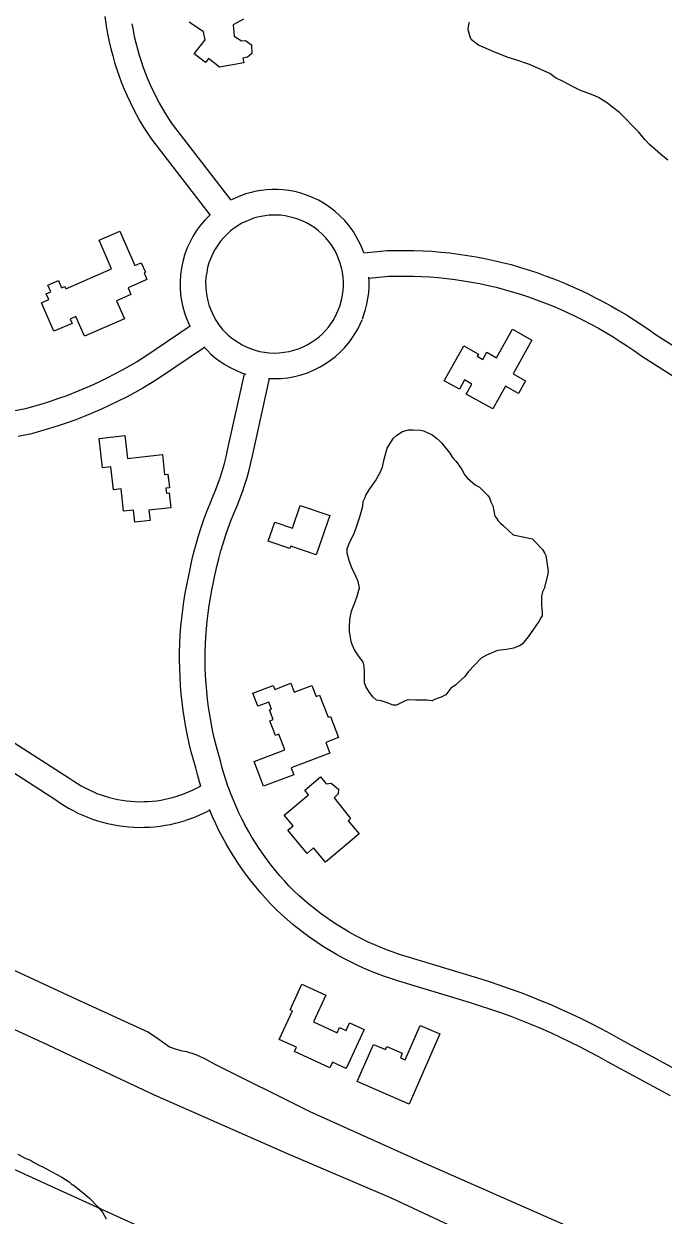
# Model space of a CAD drawing. Extents: x 3715084 to 3753216, y 488173 to 513963.
# Drawn here: x 3721771 to 3722520, y 509921 to 511314 of the extents above; entities that cross this region are included whole.
import ezdxf

# ---------------------------------------------------------------- set-up
doc = ezdxf.new("R2010")
doc.units = 0
for name, color, linetype in [('V-BLDG-OTLN', 7, 'Continuous'), ('V-ROAD-CNTR', 7, 'Continuous'), ('V-SITE-VEGE', 7, 'Continuous'), ('V-TOPO-BNDY', 7, 'Continuous'), ('V-TOPO-SHOR', 7, 'Continuous')]:
    doc.layers.add(name, color=color, linetype=linetype)

msp = doc.modelspace()

# ---------------------------------------------------------------- linework, layer by layer
at = {"layer": 'V-BLDG-OTLN'}
msp.add_lwpolyline([(3722028.6, 511319.5), (3722016.4, 511312.8), (3722017.6, 511299.3), (3722026.2, 511293.9), (3722030.8, 511294.3), (3722037.8, 511289.4), (3722038.2, 511279.3), (3722033.1, 511274.9), (3722027.9, 511273.9), (3722028.9, 511268.2), (3722000.5, 511263.1), (3721987.6, 511273.2), (3721984, 511268.6), (3721971, 511278.8), (3721983.9, 511295.3), (3721981.9, 511304.4), (3721964.9, 511315.9)], dxfattribs=at)
for points in [[(3721889.3, 510969), (3721842.5, 510948.6), (3721832.5, 510971.7), (3721825.7, 510968.7), (3721827.9, 510963.6), (3721806.8, 510954.4), (3721792.2, 510987.7), (3721800.7, 510991.4), (3721797.8, 510998.2), (3721803.1, 511000.5), (3721799.6, 511008.5), (3721812, 511013.8), (3721815.7, 511005.3), (3721819.4, 511006.9), (3721820.6, 511004.1), (3721874.3, 511027.5), (3721859.7, 511060.9), (3721884, 511071.5), (3721901.5, 511031.3), (3721909, 511034.6), (3721913.8, 511023.5), (3721912.2, 511022.7), (3721915.6, 511014.9), (3721893.5, 511005.3), (3721896.9, 510997.5), (3721880, 510990.2)], [(3722366.1, 510943.9), (3722344, 510904.5), (3722358.7, 510896.3), (3722350.6, 510881.8), (3722335.4, 510890.4), (3722320.3, 510863.6), (3722289.3, 510881), (3722295.8, 510892.6), (3722287.2, 510897.5), (3722281.2, 510886.7), (3722263.4, 510896.6), (3722286.4, 510937.4), (3722303.5, 510927.8), (3722302.1, 510925.3), (3722308.7, 510921.6), (3722313.3, 510929.8), (3722324.7, 510923.5), (3722343.4, 510956.7)], [(3721863.4, 510794.8), (3721859.5, 510829.1), (3721889.7, 510832.6), (3721892.8, 510805.6), (3721933.7, 510810.3), (3721936.3, 510787), (3721940.2, 510787.5), (3721942.1, 510771.5), (3721937.6, 510771), (3721938.3, 510765.2), (3721941.7, 510765.6), (3721943.7, 510748.1), (3721917.9, 510745.2), (3721919.3, 510733.3), (3721901.3, 510731.3), (3721899.7, 510745.3), (3721888.3, 510744), (3721885.3, 510770), (3721876.6, 510769), (3721873.5, 510796)], [(3722129.5, 510738.9), (3722113.8, 510692.9), (3722084, 510703.1), (3722083, 510700.3), (3722057.6, 510709), (3722065.2, 510731.2), (3722085.8, 510724.1), (3722094.9, 510750.7)], [(3722087.4, 510435.8), (3722052.1, 510422.3), (3722041.1, 510451.2), (3722077.1, 510464.9), (3722070.1, 510483.3), (3722065.9, 510481.8), (3722059.4, 510498.8), (3722063.3, 510500.3), (3722058.9, 510511.8), (3722061.2, 510512.7), (3722058.2, 510520.8), (3722045.5, 510516), (3722039.7, 510531.2), (3722063.4, 510540.2), (3722065.1, 510535.7), (3722083.9, 510542.9), (3722087.9, 510532.4), (3722108.7, 510540.3), (3722113.6, 510527.4), (3722117.7, 510529), (3722127.6, 510503), (3722130.3, 510504.1), (3722139.8, 510479.3), (3722124.8, 510473.6), (3722129.5, 510461.2), (3722084.3, 510444)], [(3722163.9, 510366.6), (3722124.6, 510333.6), (3722110.6, 510350.2), (3722103.2, 510343.9), (3722080.5, 510370.9), (3722086.8, 510376.1), (3722076.2, 510388.7), (3722104.6, 510412.5), (3722100.2, 510417.8), (3722118.7, 510433.4), (3722125.5, 510425.2), (3722131.2, 510426.1), (3722139.7, 510418.8), (3722139.4, 510413.4), (3722134.7, 510408.8), (3722154, 510384.5), (3722150.9, 510382.1)], [(3722169.8, 510137.9), (3722148.9, 510092.3), (3722132.6, 510099.8), (3722129.6, 510093.2), (3722088.2, 510112.1), (3722090.5, 510117.2), (3722070.4, 510126.4), (3722085.8, 510159.9), (3722083.1, 510161.1), (3722096.8, 510190.9), (3722124.8, 510178.1), (3722110.5, 510147), (3722138.4, 510134.2), (3722141.1, 510140.2), (3722148.6, 510136.8), (3722152.7, 510145.8)], [(3722258.2, 510132.8), (3722222.4, 510050.8), (3722161.8, 510077.3), (3722180.7, 510120.5), (3722194.7, 510114.4), (3722196.4, 510118.1), (3722214.4, 510110.2), (3722212.2, 510105), (3722217.9, 510102.5), (3722235.5, 510142.8)]]:
    msp.add_lwpolyline(points, close=True, dxfattribs=at)
at = {"layer": 'V-ROAD-CNTR'}
for points in [[(3721866.4, 511322.6), (3721867.1, 511317.2), (3721868.4, 511309), (3721869.8, 511300.8), (3721871.5, 511292.7), (3721873.4, 511284.6), (3721875.5, 511276.6), (3721877.8, 511268.6), (3721880.3, 511260.7), (3721883, 511252.8), (3721885.9, 511245.1), (3721889, 511237.4), (3721892.3, 511229.8), (3721895.8, 511222.2), (3721899.5, 511214.8), (3721903.4, 511207.4), (3721907.4, 511200.2), (3721911.7, 511193.1), (3721916.1, 511186.1), (3721920.9, 511178.9), (3721989.3, 511090.4)], [(3721897.9, 511313.9), (3721899.3, 511306.5), (3721900.8, 511299.1), (3721902.5, 511291.8), (3721904.4, 511284.5), (3721906.5, 511277.3), (3721908.8, 511270.1), (3721911.3, 511263), (3721913.9, 511255.9), (3721916.7, 511248.9), (3721919.7, 511242), (3721922.9, 511235.2), (3721926.2, 511228.4), (3721929.7, 511221.8), (3721933.4, 511215.2), (3721937.3, 511208.7), (3721941.3, 511202.4), (3721945.3, 511196.4), (3722013.8, 511107.7)], [(3722169.3, 511046.2), (3722167.9, 511050.3), (3722164.7, 511057.5), (3722161, 511064.5), (3722156.8, 511071.3), (3722152.2, 511077.7), (3722147, 511083.8), (3722141.5, 511089.5), (3722135.6, 511094.8), (3722129.4, 511099.6), (3722122.9, 511103.9), (3722116.2, 511107.7), (3722109.4, 511111), (3722102.5, 511113.7), (3722095.5, 511116), (3722088.6, 511117.7), (3722081.7, 511119), (3722075, 511119.8), (3722068.4, 511120.2), (3722061.9, 511120.3), (3722055.6, 511119.9), (3722049.6, 511119.2), (3722043.6, 511118.2), (3722037.5, 511116.8), (3722031.3, 511115.1), (3722025, 511112.8), (3722018.8, 511110.2), (3722014.4, 511108)], [(3721989.9, 511090.9), (3721988.7, 511089.9), (3721983.3, 511084.4), (3721978.3, 511078.5), (3721973.6, 511072.1), (3721969.4, 511065.4), (3721965.6, 511058.4), (3721962.4, 511051.1), (3721959.7, 511043.6), (3721957.5, 511036), (3721955.9, 511028.2), (3721954.8, 511020.5), (3721954.3, 511012.7), (3721954.4, 511005), (3721955, 510997.5), (3721956, 510990.1), (3721957.6, 510983), (3721959.5, 510976.1), (3721961.8, 510969.5), (3721964.5, 510963.2), (3721965.9, 510960.5)], [(3722139.5, 510979), (3722141.2, 510983.6), (3722142.6, 510987.9), (3722143.7, 510992.5), (3722144.6, 510997.2), (3722145.2, 511002.2), (3722145.5, 511007.2), (3722145.5, 511012.4), (3722145.2, 511017.8), (3722144.4, 511023.1), (3722143.7, 511027), (3722143.3, 511028.5), (3722141.8, 511033.9), (3722139.9, 511039.3), (3722137.7, 511044.5), (3722135, 511049.6), (3722131.9, 511054.6), (3722128.5, 511059.3), (3722124.8, 511063.7), (3722120.7, 511067.9), (3722116.4, 511071.7), (3722111.9, 511075.2), (3722107.2, 511078.3), (3722102.3, 511081.1), (3722097.3, 511083.5), (3722092.3, 511085.5), (3722087.2, 511087.1), (3722082.2, 511088.4), (3722077.2, 511089.3), (3722072.2, 511090), (3722067.4, 511090.2), (3722062.7, 511090.3), (3722058.2, 511090), (3722053.8, 511089.5), (3722049.4, 511088.8), (3722044.9, 511087.8), (3722040.4, 511086.5), (3722035.9, 511084.9), (3722031.3, 511082.9), (3722026.7, 511080.7), (3722022.2, 511078), (3722018.5, 511075.5), (3722017.8, 511075.1), (3722013.5, 511071.8), (3722009.4, 511068.1), (3722005.5, 511064.1), (3722001.8, 511059.8), (3721998.4, 511055.2), (3721995.3, 511050.3), (3721992.6, 511045.2), (3721990.2, 511039.9), (3721988.2, 511034.4), (3721986.6, 511028.8), (3721985.5, 511023.2), (3721984.7, 511017.5), (3721984.3, 511011.9), (3721984.4, 511006.3), (3721984.8, 511000.8), (3721985.6, 510995.4), (3721986.7, 510990.2), (3721988.1, 510985.2), (3721989.8, 510980.4), (3721991.8, 510975.8), (3721993.9, 510971.5), (3721996.3, 510967.4), (3721998.5, 510964), (3721998.7, 510963.6), (3722001.4, 510960), (3722004.2, 510956.6), (3722007.3, 510953.3), (3722010.7, 510950), (3722014.4, 510946.9), (3722018.3, 510943.9), (3722022.6, 510941.1), (3722027.1, 510938.5), (3722031.8, 510936.1), (3722036.9, 510934.1), (3722042.1, 510932.3), (3722047.5, 510930.9), (3722050.2, 510930.4), (3722053.1, 510929.9), (3722058.8, 510929.3), (3722064.5, 510929), (3722070.3, 510929.2), (3722076.1, 510929.8), (3722081.9, 510930.8), (3722087.5, 510932.2), (3722093, 510934), (3722098.3, 510936.2), (3722103.3, 510938.7), (3722108.2, 510941.6), (3722112.7, 510944.7), (3722117, 510948), (3722120.9, 510951.6), (3722124.5, 510955.3), (3722127.9, 510959.2), (3722130.8, 510963.2), (3722133.5, 510967.2), (3722135.9, 510971.3), (3722137.9, 510975.4), (3722139.9, 510979.8)], [(3722169.3, 511046.1), (3722196.6, 511048.7), (3722207.4, 511049), (3722217.8, 511049), (3722228.3, 511048.9), (3722238.7, 511048.5), (3722249.1, 511047.9), (3722259.5, 511047), (3722269.9, 511046), (3722280.3, 511044.7), (3722290.6, 511043.2), (3722300.9, 511041.4), (3722311.2, 511039.5), (3722321.4, 511037.3), (3722331.5, 511034.9), (3722341.7, 511032.3), (3722351.7, 511029.4), (3722361.9, 511026.3), (3722371.9, 511023), (3722381.8, 511019.4), (3722391.7, 511015.7), (3722401.5, 511011.8), (3722411.3, 511007.7), (3722420.9, 511003.3), (3722430.5, 510998.8), (3722439.9, 510994.1), (3722449.3, 510989.3), (3722458.6, 510984.2), (3722467.7, 510978.9), (3722476.8, 510973.5), (3722485.7, 510967.9), (3722494.6, 510962.1), (3722503.3, 510956.1), (3722511.4, 510950.3), (3722665.2, 510852.8)], [(3722167.7, 510968.5), (3722169.6, 510973.9), (3722171.5, 510979.8), (3722173.1, 510986.1), (3722174.3, 510992.6), (3722175.1, 510999.4), (3722175.5, 511006.4), (3722175.5, 511013.5), (3722175.2, 511017.8)], [(3722175.3, 511016.5), (3722198.5, 511018.7), (3722207.9, 511019), (3722217.7, 511019), (3722227.5, 511018.9), (3722237.3, 511018.5), (3722247, 511017.9), (3722256.8, 511017.2), (3722266.5, 511016.2), (3722276.3, 511015), (3722286, 511013.5), (3722295.6, 511011.9), (3722305.2, 511010.1), (3722314.8, 511008), (3722324.3, 511005.8), (3722333.8, 511003.3), (3722343.2, 511000.7), (3722352.7, 510997.7), (3722362.1, 510994.6), (3722371.5, 510991.3), (3722380.9, 510987.7), (3722390.1, 510984), (3722399.3, 510980.2), (3722408.4, 510976.1), (3722417.4, 510971.8), (3722426.3, 510967.4), (3722435.2, 510962.8), (3722443.9, 510958), (3722452.6, 510953), (3722461.1, 510947.9), (3722469.5, 510942.6), (3722477.9, 510937.1), (3722486.1, 510931.5), (3722494.7, 510925.4), (3722649.8, 510827)], [(3721966, 510960.3), (3721913, 510924.4), (3721904.4, 510919.1), (3721895.6, 510913.9), (3721886.7, 510908.9), (3721877.7, 510904.1), (3721868.6, 510899.5), (3721859.4, 510895), (3721850.1, 510890.8), (3721840.7, 510886.7), (3721831.3, 510882.8), (3721821.7, 510879.1), (3721812.1, 510875.7), (3721802.4, 510872.4), (3721792.7, 510869.3), (3721782.9, 510866.4), (3721773.4, 510863.8), (3721759.2, 510861)], [(3722057.9, 510899.3), (3722064.4, 510899), (3722072.4, 510899.3), (3722080.3, 510900.1), (3722088.1, 510901.5), (3722095.9, 510903.4), (3722103.4, 510905.9), (3722110.6, 510908.9), (3722117.6, 510912.3), (3722124.2, 510916.2), (3722130.5, 510920.5), (3722136.3, 510925.1), (3722141.7, 510930), (3722146.7, 510935.1), (3722151.3, 510940.4), (3722155.4, 510945.9), (3722159, 510951.4), (3722162.3, 510957), (3722165.1, 510962.6), (3722167.3, 510967.8)], [(3721982.8, 510935.5), (3721929.3, 510899.2), (3721919.9, 510893.4), (3721910.6, 510887.9), (3721901.1, 510882.6), (3721891.6, 510877.5), (3721881.9, 510872.6), (3721872.2, 510867.9), (3721862.3, 510863.4), (3721852.4, 510859.1), (3721842.3, 510854.9), (3721832.2, 510851), (3721822.1, 510847.4), (3721811.8, 510843.9), (3721801.5, 510840.6), (3721791.1, 510837.5), (3721780.3, 510834.6), (3721765, 510831.5)], [(3721982.1, 510936.3), (3721985.9, 510932.3), (3721990.5, 510927.8), (3721995.5, 510923.5), (3722001, 510919.4), (3722006.8, 510915.5), (3722013, 510912), (3722019.5, 510908.8), (3722026.4, 510905.9), (3722031.4, 510904.3)], [(3721966.1, 510676.7), (3721968.2, 510686.3), (3721970.6, 510696), (3721973.2, 510705.6), (3721976, 510715.2), (3721979, 510724.8), (3721982.3, 510734.2), (3721985.8, 510743.6), (3721989.5, 510752.9), (3721993.2, 510761.8), (3721996.2, 510769.3), (3721999, 510776.8), (3722001.6, 510784.4), (3722004, 510792), (3722006.2, 510799.8), (3722008.2, 510807.5), (3722010, 510815.5), (3722029.7, 510904.8)], [(3721995.4, 510670.2), (3721997.4, 510679.5), (3721999.7, 510688.5), (3722002.1, 510697.5), (3722004.7, 510706.4), (3722007.5, 510715.3), (3722010.5, 510724.1), (3722013.8, 510732.8), (3722017.2, 510741.5), (3722021, 510750.4), (3722024.2, 510758.5), (3722027.3, 510766.7), (3722030.1, 510775.1), (3722032.7, 510783.5), (3722035.1, 510792), (3722037.3, 510800.5), (3722039.3, 510808.9), (3722059.2, 510899.2)], [(3721978.8, 510422.6), (3721977.2, 510427.6), (3721974.8, 510436), (3721972.7, 510444.1), (3721970, 510453.2), (3721967.5, 510462.7), (3721965.2, 510472.2), (3721963, 510481.8), (3721961.1, 510491.5), (3721959.5, 510501.2), (3721958, 510510.9), (3721956.7, 510520.6), (3721955.7, 510530.4), (3721954.9, 510540.2), (3721954.3, 510550), (3721953.9, 510559.9), (3721953.8, 510569.7), (3721953.8, 510579.5), (3721954.1, 510589.3), (3721954.6, 510599.2), (3721955.3, 510609), (3721956.3, 510618.8), (3721957.4, 510628.5), (3721958.8, 510638.2), (3721960.4, 510648), (3721962.2, 510657.6), (3721964.2, 510667), (3721966, 510676.3)], [(3722030.5, 510376.8), (3722026.7, 510384.1), (3722023.2, 510391.3), (3722019.9, 510398.6), (3722016.7, 510406), (3722013.7, 510413.5), (3722011, 510421), (3722010.8, 510421.4), (3722008.4, 510428.6), (3722006, 510436.2), (3722003.7, 510444), (3722001.6, 510452.1), (3721998.9, 510461.3), (3721996.6, 510470.1), (3721994.4, 510479), (3721992.4, 510488), (3721990.6, 510496.9), (3721989.1, 510506), (3721987.7, 510515), (3721986.5, 510524.1), (3721985.6, 510533.2), (3721984.8, 510542.4), (3721984.3, 510551.5), (3721983.9, 510560.7), (3721983.8, 510569.8), (3721983.8, 510579), (3721984.1, 510588.1), (3721984.6, 510597.3), (3721985.2, 510606.4), (3721986.1, 510615.5), (3721987.2, 510624.6), (3721988.5, 510633.7), (3721990, 510642.7), (3721991.7, 510651.7), (3721993.6, 510661), (3721995.5, 510670.6)], [(3721754.4, 510477.1), (3721825.5, 510431.5), (3721830.2, 510428.3), (3721834.4, 510425.5), (3721838.8, 510422.9), (3721843.3, 510420.5), (3721847.8, 510418.2), (3721852.4, 510416.1), (3721857.1, 510414.1), (3721861.9, 510412.3), (3721866.7, 510410.7), (3721871.6, 510409.3), (3721876.5, 510408.1), (3721881.5, 510407), (3721886.5, 510406.1), (3721891.5, 510405.4), (3721896.6, 510404.8), (3721901.6, 510404.5), (3721906.7, 510404.3), (3721911.8, 510404.4), (3721916.9, 510404.6), (3721921.9, 510405), (3721927, 510405.5), (3721932, 510406.3), (3721937, 510407.2), (3721942, 510408.3), (3721946.9, 510409.6), (3721952, 510411.2)], [(3721739, 510451.4), (3721808.8, 510406.6), (3721813.4, 510403.4), (3721818.6, 510400), (3721823.9, 510396.9), (3721829.3, 510393.9), (3721834.8, 510391.1), (3721840.4, 510388.6), (3721846.1, 510386.2), (3721851.9, 510384), (3721857.7, 510382.1), (3721863.7, 510380.4), (3721869.6, 510378.8), (3721875.7, 510377.5), (3721881.7, 510376.5), (3721887.9, 510375.6), (3721894, 510375), (3721900.1, 510374.5), (3721906.3, 510374.3), (3721912.5, 510374.4), (3721918.6, 510374.6), (3721924.8, 510375.1), (3721930.9, 510375.8), (3721937, 510376.7), (3721943.1, 510377.8), (3721949.1, 510379.2), (3721955.1, 510380.8), (3721960.7, 510382.5)], [(3721951.5, 510411), (3721956.6, 510412.7), (3721961.3, 510414.6), (3721966, 510416.5), (3721970.6, 510418.7), (3721975.1, 510421), (3721978.7, 510423)], [(3721961.2, 510382.6), (3721966.8, 510384.5), (3721972.6, 510386.7), (3721978.2, 510389.2), (3721983.8, 510391.8), (3721989, 510394.4)], [(3722003.9, 510363), (3721999.9, 510370.7), (3721996.1, 510378.5), (3721992.4, 510386.5), (3721989, 510394.6), (3721988.8, 510395.1)], [(3722543.1, 510086.4), (3722469.9, 510126.2), (3722458.7, 510132.4), (3722447.2, 510138.6), (3722435.7, 510144.5), (3722424, 510150.3), (3722412.3, 510155.9), (3722400.4, 510161.3), (3722388.5, 510166.6), (3722376.5, 510171.6), (3722364.4, 510176.5), (3722352.2, 510181.2), (3722340, 510185.6), (3722327.7, 510189.9), (3722315.3, 510194), (3722302.9, 510197.9), (3722219.1, 510223.2), (3722211.3, 510225.6), (3722203.6, 510228.3), (3722196, 510231.1), (3722188.5, 510234.1), (3722181.1, 510237.2), (3722173.7, 510240.6), (3722166.4, 510244.2), (3722159.2, 510247.9), (3722152.2, 510251.8), (3722145.2, 510255.9), (3722138.3, 510260.2), (3722131.5, 510264.6), (3722124.8, 510269.2), (3722118.3, 510274), (3722111.9, 510278.9), (3722105.6, 510284), (3722099.4, 510289.2), (3722093.3, 510294.6), (3722087.5, 510300.1), (3722082, 510305.7), (3722076.5, 510311.6), (3722071.2, 510317.6), (3722066, 510323.7), (3722061, 510330), (3722056.2, 510336.4), (3722051.5, 510342.9), (3722046.9, 510349.5), (3722042.5, 510356.2), (3722038.3, 510363), (3722034.3, 510370), (3722030.3, 510377.2)], [(3722528.3, 510060.3), (3722455.5, 510099.9), (3722444.3, 510106.1), (3722433.3, 510112), (3722422.1, 510117.8), (3722410.9, 510123.3), (3722399.5, 510128.7), (3722388.1, 510134), (3722376.6, 510139), (3722365.1, 510143.9), (3722353.4, 510148.6), (3722341.7, 510153.1), (3722329.9, 510157.4), (3722318.1, 510161.5), (3722306.1, 510165.4), (3722294.1, 510169.2), (3722210.3, 510194.5), (3722202, 510197.1), (3722193.6, 510200), (3722185.3, 510203.1), (3722177.1, 510206.3), (3722168.9, 510209.8), (3722160.9, 510213.5), (3722152.9, 510217.4), (3722145.1, 510221.5), (3722137.3, 510225.7), (3722129.7, 510230.2), (3722122.2, 510234.8), (3722114.8, 510239.7), (3722107.5, 510244.7), (3722100.3, 510249.9), (3722093.3, 510255.3), (3722086.4, 510260.9), (3722079.7, 510266.6), (3722073.1, 510272.5), (3722066.5, 510278.6), (3722060.3, 510285), (3722054.3, 510291.4), (3722048.5, 510298), (3722042.9, 510304.7), (3722037.4, 510311.5), (3722032.1, 510318.5), (3722026.9, 510325.6), (3722022, 510332.8), (3722017.2, 510340.1), (3722012.6, 510347.6), (3722008.2, 510355.2), (3722004, 510362.7)]]:
    msp.add_lwpolyline(points, dxfattribs=at)
at = {"layer": 'V-SITE-VEGE'}
for p, q in [((3722291.4, 511306.8), (3722291.9, 511311.7)), ((3722294, 511298.6), (3722291.4, 511306.8)), ((3722291.9, 511311.7), (3722293, 511316)), ((3722295.6, 511295.3), (3722294, 511298.6)), ((3722303.8, 511288.8), (3722295.6, 511295.3)), ((3722309.2, 511286.6), (3722303.8, 511288.8)), ((3722321.7, 511281.1), (3722309.2, 511286.6)), ((3722338.5, 511274.5), (3722321.7, 511281.1)), ((3722347.2, 511271.7), (3722338.5, 511274.5)), ((3722363.4, 511266.2), (3722347.2, 511271.7)), ((3722387.3, 511255.7), (3722363.4, 511266.2)), ((3722393.8, 511250.8), (3722387.3, 511255.7)), ((3722401.9, 511246.9), (3722393.8, 511250.8)), ((3722414.4, 511240.4), (3722401.9, 511246.9)), ((3722423.1, 511236), (3722414.4, 511240.4)), ((3722437.7, 511230.5), (3722423.1, 511236)), ((3722444.2, 511227.7), (3722437.7, 511230.5)), ((3722454.5, 511221.1), (3722444.2, 511227.7)), ((3722461, 511216.2), (3722454.5, 511221.1)), ((3722468.6, 511210.2), (3722461, 511216.2)), ((3722490.7, 511187.8), (3722468.6, 511210.2)), ((3722498.3, 511178.5), (3722490.7, 511187.8)), ((3722503.7, 511173), (3722498.3, 511178.5)), ((3722516.7, 511161.6), (3722503.7, 511173)), ((3722525.4, 511154.4), (3722516.7, 511161.6)), ((3721764.3, 509992.1), (3721774, 509987.2)), ((3721774, 509987.2), (3721779.5, 509985)), ((3721779.5, 509985), (3721782.7, 509982.8)), ((3721782.7, 509982.8), (3721790.8, 509978.4)), ((3721790.8, 509978.4), (3721793, 509977.8)), ((3721793, 509977.8), (3721810.3, 509968.5)), ((3721810.3, 509968.5), (3721815.8, 509965.2)), ((3721815.8, 509965.2), (3721824.4, 509959.7)), ((3721824.4, 509959.7), (3721827.1, 509957.5)), ((3721827.1, 509957.5), (3721830.9, 509955.3)), ((3721830.9, 509955.3), (3721843.4, 509944.9)), ((3721843.4, 509944.9), (3721848.2, 509940.6)), ((3721848.2, 509940.6), (3721858.5, 509930.2)), ((3721858.5, 509930.2), (3721863.4, 509924.2)), ((3721863.4, 509924.2), (3721867.7, 509916.5))]:
    msp.add_line(p, q, dxfattribs=at)
for points in [[(3722354.7, 510588.6), (3722351.5, 510586.4), (3722344.4, 510583.8), (3722336.2, 510582.2), (3722329.2, 510581.7), (3722325.9, 510581.1), (3722312.8, 510575.8), (3722306.8, 510572), (3722299.2, 510564.4), (3722291.5, 510556.3), (3722287.7, 510550.9), (3722283.9, 510547.1), (3722279.5, 510543.3), (3722276.8, 510540.6), (3722273.5, 510538.5), (3722271.3, 510536.9), (3722265.3, 510529.3), (3722259.8, 510526.6), (3722252.2, 510523.9), (3722249.5, 510522.3), (3722243.5, 510522.9), (3722229.9, 510522.9), (3722222.3, 510523.5), (3722219.6, 510523), (3722216.9, 510521.9), (3722207.6, 510517.1), (3722203.8, 510517.1), (3722196.8, 510519.9), (3722189.7, 510522.1), (3722184.3, 510523.2), (3722179.9, 510527), (3722176.2, 510531.9), (3722171.9, 510539), (3722170.2, 510543.4), (3722170.3, 510555.9), (3722169.8, 510562.9), (3722168.7, 510567.3), (3722163.3, 510574.9), (3722158.5, 510582), (3722155.8, 510588), (3722154.7, 510591.8), (3722152.6, 510603.2), (3722152.7, 510610.9), (3722153.2, 510615.2), (3722153.2, 510617.9), (3722154.9, 510627.1), (3722157.1, 510632), (3722159.3, 510638), (3722161.5, 510644.5), (3722164.3, 510654.3), (3722162.7, 510661.9), (3722160, 510667.9), (3722155.2, 510677.7), (3722152.5, 510685.3), (3722149.9, 510695.1), (3722149.9, 510700), (3722152.6, 510707.6), (3722158.1, 510717.9), (3722161.4, 510727.1), (3722164.8, 510737.4), (3722168.1, 510749.9), (3722168.6, 510755.3), (3722170.8, 510760.2), (3722171.9, 510762.9), (3722176.3, 510770), (3722182.9, 510779.7), (3722188.9, 510790), (3722191.1, 510795.4), (3722193.4, 510804.7), (3722196.7, 510817.7), (3722203.8, 510829.1), (3722208.2, 510832.9), (3722214.7, 510837.2), (3722221.8, 510839.3), (3722227.2, 510839.3), (3722235.9, 510838.7), (3722239.2, 510838.1), (3722249.5, 510833.2), (3722254.4, 510829.3), (3722258.2, 510826.1), (3722260.3, 510823.9), (3722270, 510811.9), (3722273.3, 510807), (3722277.1, 510802.6), (3722278.7, 510800.4), (3722284.1, 510792.8), (3722287.8, 510786.2), (3722290.5, 510783), (3722299.7, 510774.8), (3722304.6, 510772), (3722309.5, 510767.6), (3722314.3, 510762.7), (3722316.5, 510759.5), (3722318.1, 510755.1), (3722320.3, 510750.2), (3722322.9, 510738.2), (3722324.5, 510736), (3722326.7, 510732.8), (3722329.4, 510730), (3722332.6, 510727.3), (3722344, 510716.4)], [(3722344, 510716.4), (3722366.8, 510711.9), (3722370, 510708.1), (3722378.7, 510699.3), (3722381.4, 510694.4), (3722382.5, 510692.3), (3722385.1, 510673.8), (3722384.5, 510668.9), (3722380.6, 510653.7), (3722378.4, 510649.9), (3722377.3, 510644.4), (3722377.3, 510634.1), (3722378.3, 510626), (3722378.3, 510621.6), (3722376.6, 510619.5), (3722374.4, 510615.1), (3722361.8, 510597.2), (3722354.7, 510588.6)]]:
    msp.add_lwpolyline(points, dxfattribs=at)
at = {"layer": 'V-TOPO-BNDY'}
msp.add_line((3719138.1, 511166.3), (3723819.3, 509038.5), dxfattribs=at)
at = {"layer": 'V-TOPO-SHOR'}
for points in [[(3720162.2, 510863.9), (3720242.4, 510830.4), (3720293.2, 510808.7), (3720379.4, 510769.1), (3720522.4, 510702.5), (3720679.8, 510635.2), (3720790.3, 510584.7), (3720910.5, 510531.1), (3721106.2, 510434.7), (3721251.4, 510371.2), (3721393.2, 510303.8), (3721525.5, 510244.2), (3721631.8, 510196.9), (3721793.7, 510122.6), (3721924.2, 510061.5), (3722079, 509993.5), (3722202.3, 509940.6), (3722405.5, 509845.5)], [(3721672.6, 510247.8), (3721828.1, 510175.7), (3721917.3, 510134.7), (3721929.4, 510126.8), (3721936.4, 510121.6), (3721942.1, 510117.7), (3721947.5, 510115.6), (3721954.7, 510113.3), (3721961.9, 510112.2), (3721972.8, 510108.8), (3721983.6, 510103.8), (3721994.4, 510097.8), (3722106.1, 510042.2), (3722231.7, 509985.7), (3722434.7, 509896.3)]]:
    msp.add_lwpolyline(points, dxfattribs=at)

doc.saveas('drawing.dxf')
